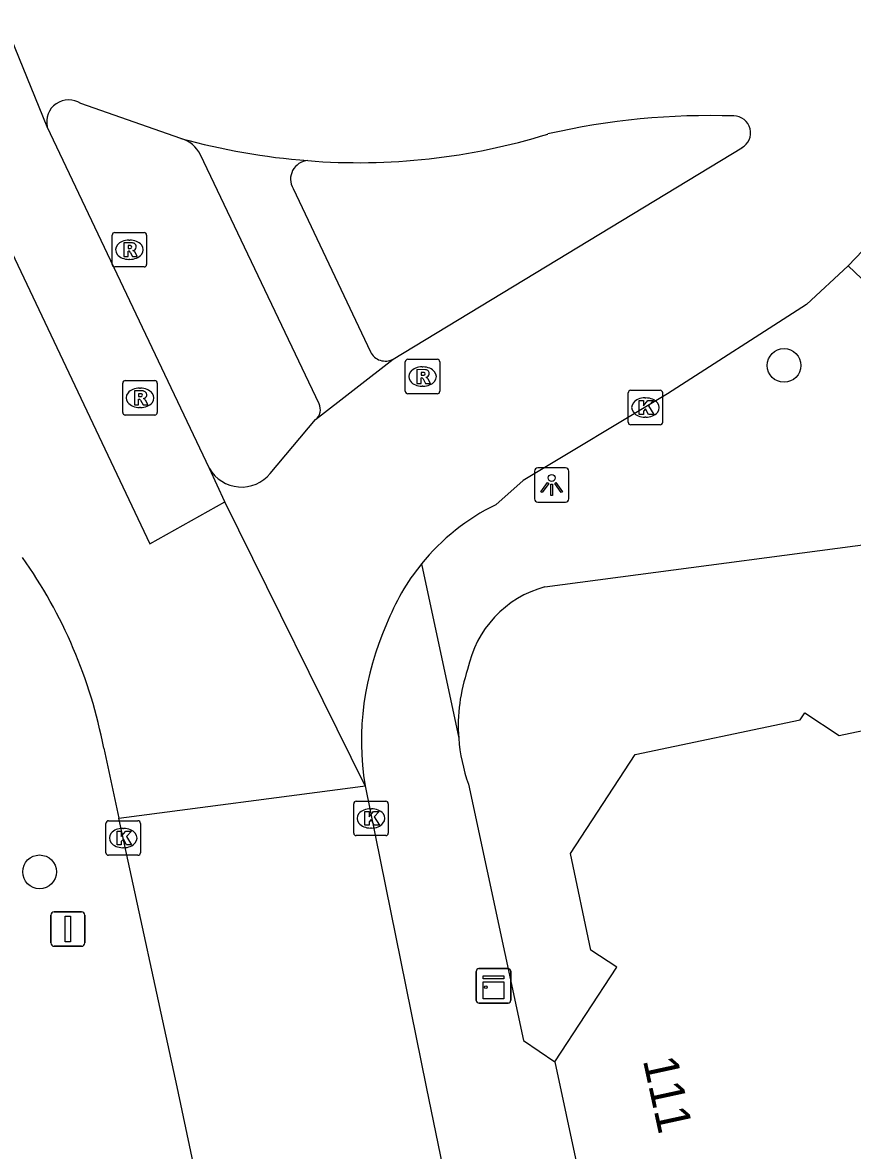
# Model space of a CAD drawing. Extents: x 163010 to 163853, y 382793 to 383982.
# Drawn here: x 163103.88 to 163127.95, y 383748.16 to 383780.87 of the extents above; entities that cross this region are included whole.
import ezdxf

# ---------------------------------------------------------------- set-up
doc = ezdxf.new("R2010")
doc.units = 0
for name, color, linetype in [('IMGEO_Boom', 7, 'Continuous'), ('IMGEO_Kast', 7, 'Continuous'), ('IMGEO_Kolk', 7, 'Continuous'), ('IMGEO_Lichtpunt', 7, 'Continuous'), ('IMGEO_Pand', 7, 'Continuous'), ('IMGEO_Pand_nummerreeks', 7, 'Continuous'), ('IMGEO_Rijbaan_lokaal_gesloten', 7, 'Continuous'), ('IMGEO_Rijbaan_lokaal_open', 7, 'Continuous'), ('IMGEO_Rioolput', 7, 'Continuous'), ('IMGEO_Vlaggenmast', 7, 'Continuous'), ('IMGEO_Voetpad_open', 7, 'Continuous')]:
    doc.layers.add(name, color=color, linetype=linetype)

msp = doc.modelspace()

# ---------------------------------------------------------------- linework, layer by layer
at = {"layer": 'IMGEO_Boom'}
for centre in [(163125.969, 383770.922), (163104.375, 383756.237)]:
    msp.add_circle(centre, 0.489, dxfattribs=at)
at = {"layer": 'IMGEO_Kast'}
for p, q in [((163117.042, 383752.506), (163117.042, 383753.347)), ((163117.042, 383753.347), (163117.042, 383752.506)), ((163117.117, 383753.431), (163117.958, 383753.431)), ((163117.958, 383753.431), (163117.117, 383753.431)), ((163118.042, 383753.356), (163118.042, 383752.515)), ((163118.042, 383752.515), (163118.042, 383753.356)), ((163117.967, 383752.431), (163117.126, 383752.431)), ((163117.126, 383752.431), (163117.967, 383752.431))]:
    msp.add_line(p, q, dxfattribs=at)
for points in [[(163117.237, 383753.221), (163117.837, 383753.221), (163117.837, 383753.136), (163117.237, 383753.136), (163117.237, 383753.221)], [(163117.237, 383753.046), (163117.837, 383753.046), (163117.837, 383752.557), (163117.237, 383752.557), (163117.237, 383753.046)]]:
    msp.add_lwpolyline(points, dxfattribs=at)
msp.add_circle((163117.321, 383752.895), 0.0377, dxfattribs=at)
for centre, start, end in [((163117.12, 383753.353), 92.4484, 184.2845), ((163117.12, 383753.353), 92.4484, 184.2845), ((163117.964, 383753.353), 2.4484, 94.2845), ((163117.964, 383753.353), 2.4484, 94.2845), ((163117.12, 383752.509), 182.4484, 274.2845), ((163117.12, 383752.509), 182.4484, 274.2845), ((163117.964, 383752.509), 272.4484, 4.2845), ((163117.964, 383752.509), 272.4484, 4.2845)]:
    msp.add_arc(centre, 0.0779, start, end, dxfattribs=at)
at = {"layer": 'IMGEO_Kolk'}
for p, q in [((163121.522, 383770.201), (163122.374, 383770.201)), ((163121.447, 383769.275), (163121.447, 383770.127)), ((163121.935, 383769.981), (163121.96, 383769.981)), ((163122.448, 383770.127), (163122.448, 383769.275)), ((163122.374, 383769.201), (163121.522, 383769.201)), ((163121.958, 383769.421), (163121.933, 383769.421)), ((163113.487, 383757.361), (163113.487, 383758.213)), ((163113.562, 383758.287), (163114.414, 383758.287)), ((163113.975, 383758.067), (163114, 383758.067)), ((163114.488, 383758.213), (163114.488, 383757.361)), ((163106.375, 383757.718), (163107.227, 383757.718)), ((163106.3, 383756.792), (163106.3, 383757.644)), ((163106.788, 383757.498), (163106.813, 383757.498)), ((163107.301, 383757.644), (163107.301, 383756.792)), ((163113.998, 383757.507), (163113.973, 383757.507)), ((163114.414, 383757.287), (163113.562, 383757.287)), ((163106.811, 383756.938), (163106.786, 383756.938)), ((163107.227, 383756.718), (163106.375, 383756.718))]:
    msp.add_line(p, q, dxfattribs=at)
for points in [[(163121.522, 383770.201), (163122.374, 383770.201)], [(163121.447, 383769.275), (163121.447, 383770.127)], [(163121.768, 383769.901), (163121.891, 383769.901), (163121.891, 383769.75), (163122.021, 383769.901), (163122.185, 383769.901), (163122.039, 383769.75), (163122.192, 383769.501), (163122.04, 383769.501), (163121.955, 383769.665), (163121.891, 383769.598), (163121.891, 383769.501), (163121.768, 383769.501), (163121.768, 383769.901)], [(163122.448, 383770.127), (163122.448, 383769.275)], [(163122.374, 383769.201), (163121.522, 383769.201)], [(163113.487, 383757.361), (163113.487, 383758.213)], [(163113.562, 383758.287), (163114.414, 383758.287)], [(163114.488, 383758.213), (163114.488, 383757.361)], [(163106.375, 383757.718), (163107.227, 383757.718)], [(163113.808, 383757.987), (163113.931, 383757.987), (163113.931, 383757.836), (163114.061, 383757.987), (163114.225, 383757.987), (163114.079, 383757.836), (163114.232, 383757.587), (163114.08, 383757.587), (163113.995, 383757.751), (163113.931, 383757.684), (163113.931, 383757.587), (163113.808, 383757.587), (163113.808, 383757.987)], [(163106.3, 383756.792), (163106.3, 383757.644)], [(163106.621, 383757.418), (163106.744, 383757.418), (163106.744, 383757.267), (163106.874, 383757.418), (163107.038, 383757.418), (163106.892, 383757.267), (163107.045, 383757.018), (163106.893, 383757.018), (163106.808, 383757.182), (163106.744, 383757.115), (163106.744, 383757.018), (163106.621, 383757.018), (163106.621, 383757.418)], [(163107.301, 383757.644), (163107.301, 383756.792)], [(163114.414, 383757.287), (163113.562, 383757.287)], [(163107.227, 383756.718), (163106.375, 383756.718)]]:
    msp.add_lwpolyline(points, dxfattribs=at)
for centre, start, end in [((163121.524, 383770.125), 91.552, 178.448), ((163121.524, 383770.125), 91.552, 178.448), ((163122.372, 383770.125), 1.552, 88.448), ((163122.372, 383770.125), 1.552, 88.448), ((163121.524, 383769.277), 181.552, 268.448), ((163121.524, 383769.277), 181.552, 268.448), ((163122.372, 383769.277), 271.552, 358.448), ((163122.372, 383769.277), 271.552, 358.448), ((163113.564, 383758.211), 91.552, 178.448), ((163113.564, 383758.211), 91.552, 178.448), ((163114.412, 383758.211), 1.552, 88.448), ((163114.412, 383758.211), 1.552, 88.448), ((163106.377, 383757.642), 91.552, 178.448), ((163106.377, 383757.642), 91.552, 178.448), ((163107.225, 383757.642), 1.552, 88.448), ((163107.225, 383757.642), 1.552, 88.448), ((163113.564, 383757.363), 181.552, 268.448), ((163113.564, 383757.363), 181.552, 268.448), ((163114.412, 383757.363), 271.552, 358.448), ((163114.412, 383757.363), 271.552, 358.448), ((163106.377, 383756.794), 181.552, 268.448), ((163106.377, 383756.794), 181.552, 268.448), ((163107.225, 383756.794), 271.552, 358.448), ((163107.225, 383756.794), 271.552, 358.448)]:
    msp.add_arc(centre, 0.0765, start, end, dxfattribs=at)
for centre, major_axis, ratio, start_param, end_param in [((163121.934, 383769.701), (-0.387, 0.002), 0.722429, 4.712389, 7.853982), ((163121.959, 383769.701), (-0.39, 0.002), 0.717154, 1.570796, 4.712389), ((163113.974, 383757.787), (-0.387, 0.002), 0.722429, 4.712389, 7.853982), ((163113.999, 383757.787), (-0.39, 0.002), 0.717154, 1.570796, 4.712389), ((163106.787, 383757.218), (-0.387, 0.002), 0.722429, 4.712389, 7.853982), ((163106.812, 383757.218), (-0.39, 0.002), 0.717154, 1.570796, 4.712389)]:
    msp.add_ellipse(centre, major_axis=major_axis, ratio=ratio, start_param=start_param, end_param=end_param, dxfattribs=at)
at = {"layer": 'IMGEO_Lichtpunt'}
for p, q in [((163118.73, 383767.861), (163118.73, 383767.054)), ((163118.73, 383767.861), (163118.73, 383767.054)), ((163119.632, 383767.956), (163118.824, 383767.956)), ((163119.632, 383767.956), (163118.824, 383767.956)), ((163119.726, 383767.054), (163119.726, 383767.861)), ((163119.726, 383767.054), (163119.726, 383767.861)), ((163118.824, 383766.96), (163119.632, 383766.96)), ((163118.824, 383766.96), (163119.632, 383766.96))]:
    msp.add_line(p, q, dxfattribs=at)
for points in [[(163119.104, 383767.525), (163119.143, 383767.497), (163118.955, 383767.235), (163118.917, 383767.262), (163119.104, 383767.525)], [(163119.316, 383767.497), (163119.354, 383767.524), (163119.541, 383767.262), (163119.502, 383767.234), (163119.316, 383767.497)], [(163119.206, 383767.477), (163119.253, 383767.477), (163119.253, 383767.155), (163119.206, 383767.155), (163119.206, 383767.477)]]:
    msp.add_lwpolyline(points, dxfattribs=at)
msp.add_circle((163119.229, 383767.659), 0.0994, dxfattribs=at)
for centre, start, end in [((163118.824, 383767.861), 90, 180), ((163118.824, 383767.861), 90, 180), ((163119.632, 383767.861), 0, 90), ((163119.632, 383767.861), 0, 90), ((163118.824, 383767.054), 180, 270), ((163118.824, 383767.054), 180, 270), ((163119.632, 383767.054), 270, 0), ((163119.632, 383767.054), 270, 360)]:
    msp.add_arc(centre, 0.0946, start, end, dxfattribs=at)
at = {"layer": 'IMGEO_Pand'}
for points in [[(163119.319, 383750.724), (163121.115, 383753.472), (163120.364, 383753.962), (163119.774, 383756.771), (163121.646, 383759.637), (163126.436, 383760.643), (163126.57, 383760.848), (163127.57, 383760.195), (163129.496, 383760.599)], [(163119.319, 383750.724), (163119.974, 383747.655)]]:
    msp.add_lwpolyline(points, dxfattribs=at)
at = {"layer": 'IMGEO_Rijbaan_lokaal_gesloten'}
for points in [[(163104.597, 383777.84), (163099.727, 383789.784)], [(163108.473, 383777.503), (163105.574, 383778.516)], [(163109.302, 383767.934), (163104.597, 383777.84)], [(163114.627, 383771.103), (163124.74, 383777.235)], [(163102.339, 383776.768), (163107.571, 383765.751), (163109.751, 383766.971)], [(163127.825, 383773.811), (163126.624, 383772.688), (163122.591, 383770.095), (163118.406, 383767.583), (163117.608, 383766.884)], [(163112.377, 383769.35), (163114.627, 383771.103)], [(163111.062, 383767.793), (163112.377, 383769.35)], [(163109.751, 383766.971), (163109.302, 383767.934)], [(163113.817, 383758.73), (163109.751, 383766.971)], [(163106.236, 383759.828), (163106.678, 383757.79)], [(163106.678, 383757.79), (163113.61, 383758.703), (163113.817, 383758.73)]]:
    msp.add_lwpolyline(points, dxfattribs=at)
for centre, radius, start, end in [((163111.043, 383790.567), 23.715, 315.045, 338.7276), ((163105.218, 383777.986), 0.638, 56.1101, 193.2497), ((163123.827, 383757.157), 21.011, 88.1331, 102.9471), ((163124.508, 383777.667), 0.49, 298.2086, 89.6883), ((163113.717, 383796.72), 19.92, 254.7379, 265.495), ((163113.635, 383795.304), 18.502, 265.4034, 287.2426), ((163110.23, 383768.463), 1.068, 209.6663, 321.1729), ((163120.424, 383761.138), 6.399, 116.1066, 140.9989), ((163092.346, 383757.166), 14.142, 10.8493, 35.3877), ((163120.4, 383761.145), 6.376, 140.9085, 159.1301), ((163121.856, 383760.043), 8.145, 155.5326, 189.2733)]:
    msp.add_arc(centre, radius, start, end, dxfattribs=at)
at = {"layer": 'IMGEO_Rijbaan_lokaal_open'}
for points in [[(163113.817, 383758.73), (163115.59, 383750), (163117.309, 383741.642)], [(163117.706, 383705.821), (163108.367, 383750), (163106.678, 383757.79)]]:
    msp.add_lwpolyline(points, dxfattribs=at)
at = {"layer": 'IMGEO_Rioolput'}
for p, q in [((163106.554, 383774.778), (163107.406, 383774.778)), ((163106.479, 383773.852), (163106.479, 383774.704)), ((163106.967, 383774.558), (163106.992, 383774.558)), ((163107.48, 383774.704), (163107.48, 383773.852)), ((163107.406, 383773.778), (163106.554, 383773.778)), ((163106.99, 383773.998), (163106.965, 383773.998)), ((163114.983, 383770.174), (163114.983, 383771.026)), ((163115.058, 383771.1), (163115.91, 383771.1)), ((163115.471, 383770.88), (163115.496, 383770.88)), ((163115.984, 383771.026), (163115.984, 383770.174)), ((163106.862, 383770.484), (163107.714, 383770.484)), ((163106.787, 383769.558), (163106.787, 383770.41)), ((163107.275, 383770.264), (163107.3, 383770.264)), ((163107.788, 383770.41), (163107.788, 383769.558)), ((163115.494, 383770.32), (163115.469, 383770.32)), ((163115.91, 383770.1), (163115.058, 383770.1)), ((163107.714, 383769.484), (163106.862, 383769.484)), ((163107.298, 383769.704), (163107.273, 383769.704))]:
    msp.add_line(p, q, dxfattribs=at)
for points in [[(163106.554, 383774.778), (163107.406, 383774.778)], [(163106.479, 383773.852), (163106.479, 383774.704)], [(163107.068, 383774.476), (163106.816, 383774.478), (163106.816, 383774.078)], [(163106.994, 383774.397), (163106.94, 383774.397), (163106.94, 383774.316)], [(163107.48, 383774.704), (163107.48, 383773.852)], [(163106.816, 383774.078), (163106.94, 383774.078), (163106.94, 383774.24), (163106.951, 383774.24)], [(163106.94, 383774.316), (163106.992, 383774.316)], [(163106.998, 383774.211), (163107.069, 383774.078), (163107.209, 383774.078), (163107.144, 383774.204)], [(163107.406, 383773.778), (163106.554, 383773.778)], [(163114.983, 383770.174), (163114.983, 383771.026)], [(163115.058, 383771.1), (163115.91, 383771.1)], [(163115.572, 383770.798), (163115.32, 383770.8), (163115.32, 383770.4)], [(163115.984, 383771.026), (163115.984, 383770.174)], [(163106.862, 383770.484), (163107.714, 383770.484)], [(163115.32, 383770.4), (163115.444, 383770.4), (163115.444, 383770.562), (163115.455, 383770.562)], [(163115.498, 383770.719), (163115.444, 383770.719), (163115.444, 383770.638)], [(163115.444, 383770.638), (163115.496, 383770.638)], [(163115.502, 383770.533), (163115.573, 383770.4), (163115.713, 383770.4), (163115.648, 383770.526)], [(163106.787, 383769.558), (163106.787, 383770.41)], [(163107.376, 383770.182), (163107.124, 383770.184), (163107.124, 383769.784)], [(163107.788, 383770.41), (163107.788, 383769.558)], [(163107.124, 383769.784), (163107.248, 383769.784), (163107.248, 383769.946), (163107.259, 383769.946)], [(163107.302, 383770.103), (163107.248, 383770.103), (163107.248, 383770.022)], [(163107.248, 383770.022), (163107.3, 383770.022)], [(163107.306, 383769.917), (163107.377, 383769.784), (163107.517, 383769.784), (163107.452, 383769.91)], [(163115.91, 383770.1), (163115.058, 383770.1)], [(163107.714, 383769.484), (163106.862, 383769.484)]]:
    msp.add_lwpolyline(points, dxfattribs=at)
for centre, radius, start, end in [((163106.556, 383774.702), 0.0765, 91.552, 178.448), ((163106.556, 383774.702), 0.0765, 91.552, 178.448), ((163107.404, 383774.702), 0.0765, 1.552, 88.448), ((163107.404, 383774.702), 0.0765, 1.552, 88.448), ((163107, 383774.301), 0.0964, 77.0061, 93.1865), ((163107.014, 383774.358), 0.0378, 276.6634, 79.6772), ((163107.067, 383774.366), 0.109, 350.3612, 89.416), ((163106.95, 383774.187), 0.0533, 26.0293, 88.6989), ((163106.976, 383774.505), 0.19, 274.7715, 282.9687), ((163107.065, 383774.366), 0.112, 277.5842, 350.9817), ((163107.049, 383774.151), 0.108, 29.5134, 73.7905), ((163106.556, 383773.854), 0.0765, 181.552, 268.448), ((163106.556, 383773.854), 0.0765, 181.552, 268.448), ((163107.404, 383773.854), 0.0765, 271.552, 358.448), ((163107.404, 383773.854), 0.0765, 271.552, 358.448), ((163115.06, 383771.024), 0.0765, 91.552, 178.448), ((163115.06, 383771.024), 0.0765, 91.552, 178.448), ((163115.571, 383770.688), 0.109, 350.3612, 89.416), ((163115.908, 383771.024), 0.0765, 1.552, 88.448), ((163115.908, 383771.024), 0.0765, 1.552, 88.448), ((163106.864, 383770.408), 0.0765, 91.552, 178.448), ((163106.864, 383770.408), 0.0765, 91.552, 178.448), ((163107.712, 383770.408), 0.0765, 1.552, 88.448), ((163107.712, 383770.408), 0.0765, 1.552, 88.448), ((163115.454, 383770.509), 0.0533, 26.0293, 88.6989), ((163115.48, 383770.827), 0.19, 274.7715, 282.9687), ((163115.504, 383770.623), 0.0964, 77.0061, 93.1865), ((163115.518, 383770.68), 0.0378, 276.6634, 79.6772), ((163115.569, 383770.688), 0.112, 277.5842, 350.9817), ((163115.553, 383770.473), 0.108, 29.5134, 73.7905), ((163107.375, 383770.072), 0.109, 350.3612, 89.416), ((163115.06, 383770.176), 0.0765, 181.552, 268.448), ((163115.06, 383770.176), 0.0765, 181.552, 268.448), ((163115.908, 383770.176), 0.0765, 271.552, 358.448), ((163115.908, 383770.176), 0.0765, 271.552, 358.448), ((163107.258, 383769.893), 0.0533, 26.0293, 88.6989), ((163107.284, 383770.211), 0.19, 274.7715, 282.9687), ((163107.308, 383770.007), 0.0964, 77.0061, 93.1865), ((163107.322, 383770.064), 0.0378, 276.6634, 79.6772), ((163107.373, 383770.072), 0.112, 277.5842, 350.9817), ((163107.357, 383769.857), 0.108, 29.5134, 73.7905), ((163106.864, 383769.56), 0.0765, 181.552, 268.448), ((163106.864, 383769.56), 0.0765, 181.552, 268.448), ((163107.712, 383769.56), 0.0765, 271.552, 358.448), ((163107.712, 383769.56), 0.0765, 271.552, 358.448)]:
    msp.add_arc(centre, radius, start, end, dxfattribs=at)
for centre, major_axis, ratio, start_param, end_param in [((163106.966, 383774.278), (-0.387, 0.002), 0.722429, 4.712389, 7.853982), ((163106.991, 383774.278), (-0.39, 0.002), 0.717154, 1.570796, 4.712389), ((163115.47, 383770.6), (-0.387, 0.002), 0.722429, 4.712389, 7.853982), ((163115.495, 383770.6), (-0.39, 0.002), 0.717154, 1.570796, 4.712389), ((163107.274, 383769.984), (-0.387, 0.002), 0.722429, 4.712389, 7.853982), ((163107.299, 383769.984), (-0.39, 0.002), 0.717154, 1.570796, 4.712389)]:
    msp.add_ellipse(centre, major_axis=major_axis, ratio=ratio, start_param=start_param, end_param=end_param, dxfattribs=at)
at = {"layer": 'IMGEO_Vlaggenmast'}
for p, q in [((163104.7, 383754.179), (163104.7, 383754.979)), ((163104.7, 383754.979), (163104.7, 383754.179)), ((163104.8, 383755.079), (163105.59, 383755.079)), ((163105.59, 383755.079), (163104.8, 383755.079)), ((163105.69, 383754.979), (163105.69, 383754.179)), ((163105.69, 383754.179), (163105.69, 383754.979)), ((163105.59, 383754.079), (163104.8, 383754.079)), ((163104.8, 383754.079), (163105.59, 383754.079))]:
    msp.add_line(p, q, dxfattribs=at)
msp.add_lwpolyline([(163105.12, 383754.954), (163105.27, 383754.954), (163105.27, 383754.204), (163105.12, 383754.204), (163105.12, 383754.954)], dxfattribs=at)
for centre, start, end in [((163104.8, 383754.979), 90, 180), ((163104.8, 383754.979), 90, 180), ((163105.59, 383754.979), 0, 90), ((163105.59, 383754.979), 360, 90), ((163104.8, 383754.179), 180, 270), ((163104.8, 383754.179), 180, 270), ((163105.59, 383754.179), 270, 0), ((163105.59, 383754.179), 270, 0)]:
    msp.add_arc(centre, 0.1, start, end, dxfattribs=at)
at = {"layer": 'IMGEO_Voetpad_open'}
for points in [[(163119.034, 383764.505), (163142.448, 383767.592), (163175.747, 383772.352), (163205.449, 383778.073), (163224.77, 383782.549), (163248.813, 383788.839), (163265.635, 383793.903), (163278.283, 383798.072), (163287.084, 383801.323)], [(163112.485, 383769.813), (163109.044, 383777.034)], [(163111.731, 383776.052), (163113.969, 383771.317)], [(163128.804, 383772.885), (163127.825, 383773.811)], [(163115.451, 383765.165), (163116.532, 383760.114)], [(163116.818, 383758.777), (163118.409, 383751.342), (163119.319, 383750.724)]]:
    msp.add_lwpolyline(points, dxfattribs=at)
for centre, radius, start, end in [((163108.229, 383776.624), 0.912, 26.7088, 74.4942), ((163112.191, 383776.327), 0.536, 94.1675, 210.9059), ((163114.403, 383771.533), 0.485, 206.4622, 297.5059), ((163112.131, 383769.651), 0.389, 309.1781, 24.5617), ((163119.859, 383761.485), 3.13, 105.2775, 168.5244), ((163121.542, 383760.477), 5.023, 161.054, 184.1446), ((163121.517, 383760.481), 4.998, 184.2134, 199.9351)]:
    msp.add_arc(centre, radius, start, end, dxfattribs=at)

# ---------------------------------------------------------------- texts
at = {"layer": 'IMGEO_Pand_nummerreeks'}
msp.add_text('111', height=1, rotation=282.2648, dxfattribs=at).set_placement((163121.872, 383750.778))

doc.saveas('drawing.dxf')
